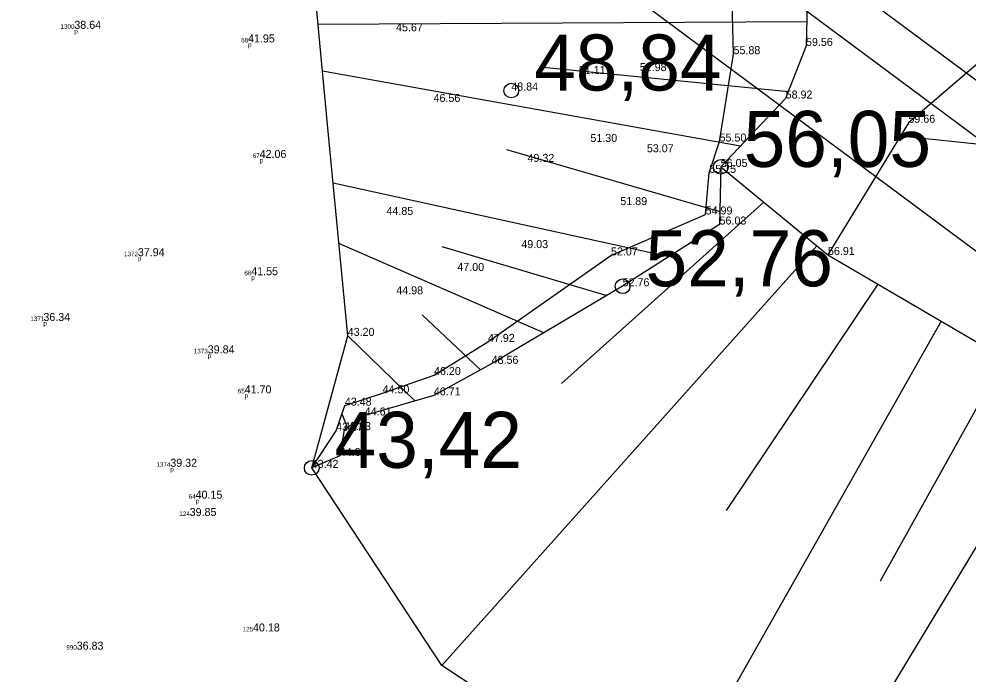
# Model space of a CAD drawing. Extents: x 700746 to 706058, y 6570320 to 6580460.
# Drawn here: x 703091.89 to 703133.4, y 6577150.7 to 6577179.34 of the extents above; entities that cross this region are included whole.
import ezdxf

# ---------------------------------------------------------------- set-up
doc = ezdxf.new("R2010")
doc.units = 0
for name, color, linetype in [('illumineerimisjooned', 7, 'Continuous'), ('KORGUS-EH2000', 7, 'Continuous'), ('MOOTKOOD', 7, 'Continuous'), ('MOOTKORG-EH2000', 7, 'Continuous'), ('MOOTNR', 7, 'Continuous'), ('Plokid', 7, 'Continuous'), ('RELJEEF', 7, 'Continuous'), ('VEEKOGU', 7, 'Continuous')]:
    doc.layers.add(name, color=color, linetype=linetype)

msp = doc.modelspace()

# ---------------------------------------------------------------- linework, layer by layer
at = {"layer": 'illumineerimisjooned'}
for points in [[(702976.891, 6576643.26), (702915.328, 6577059.558), (702785.772, 6577104.455), (702748.407, 6577249.47), (702721.642, 6577298.043), (702716.252, 6577332.033), (702861.102, 6577284.56), (703066.328, 6577217.365), (703088.858, 6577210.018), (703169.031, 6577150.466), (703230.271, 6577104.95), (703275.453, 6577071.675), (703358.033, 6576531.935)], [(703290.041, 6576963.147), (703188.508, 6577001.438), (703016.934, 6577112.515), (702852.033, 6577230.395), (702862.776, 6577281.723), (703065.707, 6577215.464), (703087.928, 6577208.218), (703167.838, 6577148.861), (703229.081, 6577103.342), (703273.601, 6577070.555), (703290.041, 6576963.147)]]:
    msp.add_lwpolyline(points, dxfattribs=at)
at = {"layer": 'KORGUS-EH2000'}
for centre in [(703113.42, 6577176.21), (703122.58, 6577172.87), (703118.29, 6577167.65), (703104.69, 6577159.71)]:
    msp.add_circle(centre, 0.32, dxfattribs=at)
at = {"layer": 'Plokid'}
msp.add_lwpolyline([(703287.547, 6576966.226), (703189.415, 6577003.234), (703018.06, 6577114.169), (702854.258, 6577231.263), (702863.9, 6577277.331), (703064.465, 6577211.662), (703086.067, 6577204.618), (703165.453, 6577145.65), (703226.702, 6577100.127), (703272.178, 6577066.636)], close=True, dxfattribs=at)
at = {"layer": 'RELJEEF'}
for p, q in [((703126.339, 6577179.218), (703104.973, 6577179.095)), ((703123.44, 6577173.775), (703105.166, 6577177.063)), ((703114.661, 6577177.24), (703125.537, 6577176.163)), ((703137.51, 6577173.48), (703130.434, 6577174.216)), ((703113.216, 6577173.637), (703122.541, 6577170.919)), ((703120.311, 6577168.937), (703105.632, 6577172.153)), ((703115.612, 6577163.397), (703124.461, 6577171.326)), ((703114.844, 6577165.611), (703105.882, 6577169.528)), ((703110.382, 6577169.39), (703117.598, 6577167.24)), ((703126.782, 6577169.42), (703110.383, 6577151.071)), ((703122.832, 6577157.839), (703129.461, 6577167.739)), ((703109.52, 6577166.398), (703112.08, 6577163.998)), ((703132.224, 6577166.124), (703121.02, 6577146.33)), ((703109.2, 6577162.638), (703106.266, 6577165.481)), ((703129.563, 6577154.764), (703134.987, 6577164.508)), ((703137.75, 6577162.893), (703129.18, 6577148.7)), ((703106.011, 6577162.075), (703106.261, 6577161.467))]:
    msp.add_line(p, q, dxfattribs=at)
for points in [[(703092.61, 6577254.33), (703094.64, 6577250.94), (703095.97, 6577243.83), (703096.3, 6577240.07), (703096.18, 6577234.89), (703096.62, 6577225.83), (703096.73, 6577218.67), (703096.36, 6577216.03), (703099.27, 6577211.88), (703102.33, 6577207.48), (703108.69, 6577203.21), (703117.07, 6577197.4), (703119.26, 6577195.79), (703122.66, 6577191.02), (703124.13, 6577187.15), (703124.86, 6577183.98), (703126.36, 6577179.97), (703126.31, 6577178.16), (703125.42, 6577175.86), (703122.58, 6577172.87), (703122.53, 6577170.35), (703118.29, 6577167.65), (703112.56, 6577164.26)], [(703096.36, 6577216.03), (703099.27, 6577211.88), (703102.33, 6577207.48), (703108.69, 6577203.21), (703117.07, 6577197.4), (703119.26, 6577195.79), (703122.66, 6577191.02), (703124.13, 6577187.15), (703124.86, 6577183.98), (703126.36, 6577179.97), (703126.31, 6577178.16), (703125.42, 6577175.86), (703122.58, 6577172.87), (703122.53, 6577170.35), (703118.29, 6577167.65), (703112.56, 6577164.26)], [(703104.69, 6577159.71), (703105.76, 6577161.33), (703106.14, 6577162.43), (703107.79, 6577162.97), (703110.04, 6577163.77), (703112.4, 6577165.22), (703117.78, 6577169), (703121.92, 6577170.79), (703122.08, 6577172.61), (703122.53, 6577173.98), (703123.14, 6577177.8), (703123.02, 6577182.4), (703121.22, 6577189.27), (703120.34, 6577192.66), (703117.07, 6577197.4)], [(703143, 6577180.21), (703138.75, 6577178.79), (703134.56, 6577178.02), (703130.79, 6577174.8), (703127.27, 6577169.02), (703127.27, 6577169.02), (703127.27, 6577169.02)], [(703122.58, 6577172.87), (703127.27, 6577169.02), (703141.459, 6577160.724), (703147.17, 6577156.05), (703147.17, 6577156.05)], [(703112.56, 6577164.26), (703110.03, 6577162.88), (703107.01, 6577162), (703106.11, 6577161.36), (703105.92, 6577160.23), (703104.69, 6577159.71)]]:
    msp.add_lwpolyline(points, dxfattribs=at)
at = {"layer": 'VEEKOGU'}
msp.add_lwpolyline([(703120.39, 6577146.08), (703115.365, 6577147.77), (703110.383, 6577151.071), (703104.69, 6577159.71), (703106.266, 6577165.481), (703105.388, 6577174.722), (703104.887, 6577179.996), (703103.186, 6577185.693), (703099.755, 6577192.609), (703093.54, 6577202.31), (703089.925, 6577210.383), (703088.39, 6577214.903), (703087.936, 6577220.02), (703088.419, 6577226.416), (703089.783, 6577232.073), (703090.983, 6577237.053), (703091.059, 6577238.277), (703091.362, 6577243.838), (703090.24, 6577248.46), (703088.7, 6577253.3)], dxfattribs=at)
msp.add_lwpolyline([(703120.39, 6577146.08), (703115.365, 6577147.77), (703110.383, 6577151.071), (703104.69, 6577159.71), (703106.266, 6577165.481), (703105.388, 6577174.722), (703104.887, 6577179.996), (703103.186, 6577185.693), (703099.755, 6577192.609), (703093.54, 6577202.31), (703089.925, 6577210.383), (703088.39, 6577214.903), (703087.936, 6577220.02), (703088.419, 6577226.416), (703089.783, 6577232.073), (703090.983, 6577237.053), (703091.059, 6577238.277), (703091.362, 6577243.838), (703090.24, 6577248.46), (703088.7, 6577253.3)], dxfattribs=at)

# ---------------------------------------------------------------- texts
at = {"layer": 'KORGUS-EH2000'}
for s, p in [('48,84', (703114.42, 6577176.21)), ('56,05', (703123.58, 6577172.87)), ('52,76', (703119.29, 6577167.65)), ('43,42', (703105.69, 6577159.71))]:
    msp.add_text(s, height=2.45, dxfattribs=at).set_placement(p)
at = {"layer": 'MOOTKOOD'}
for p in [(703094.309, 6577178.708), (703101.904, 6577178.113), (703102.412, 6577173.06), (703097.085, 6577168.765), (703102.046, 6577167.934), (703092.955, 6577165.931), (703100.143, 6577164.515), (703101.758, 6577162.766), (703098.506, 6577159.557), (703099.611, 6577158.161)]:
    msp.add_text('p', height=0.2, dxfattribs=at).set_placement(p)
at = {"layer": 'MOOTKORG-EH2000'}
for s, p in [('38.64', (703094.309, 6577178.908)), ('45.67', (703108.38, 6577178.8)), ('41.95', (703101.904, 6577178.313)), ('59.56', (703126.31, 6577178.16)), ('55.88', (703123.14, 6577177.8)), ('51.11', (703116.37, 6577176.93)), ('52.98', (703119.04, 6577177.06)), ('48.84', (703113.42, 6577176.21)), ('46.56', (703110.02, 6577175.71)), ('58.92', (703125.42, 6577175.86)), ('59.66', (703130.79, 6577174.8)), ('51.30', (703116.88, 6577173.96)), ('55.50', (703122.53, 6577173.98)), ('42.06', (703102.412, 6577173.26)), ('53.07', (703119.35, 6577173.51)), ('49.32', (703114.13, 6577173.09)), ('56.05', (703122.58, 6577172.87)), ('55.15', (703122.08, 6577172.61)), ('51.89', (703118.19, 6577171.2)), ('44.85', (703107.96, 6577170.77)), ('54.99', (703121.92, 6577170.79)), ('56.03', (703122.53, 6577170.35)), ('49.03', (703113.86, 6577169.32)), ('37.94', (703097.085, 6577168.965)), ('52.07', (703117.78, 6577169)), ('56.91', (703127.27, 6577169.02)), ('47.00', (703111.06, 6577168.32)), ('41.55', (703102.046, 6577168.134)), ('52.76', (703118.29, 6577167.65)), ('44.98', (703108.39, 6577167.3)), ('36.34', (703092.955, 6577166.131)), ('43.20', (703106.266, 6577165.481)), ('47.92', (703112.4, 6577165.22)), ('39.84', (703100.143, 6577164.715)), ('48.56', (703112.56, 6577164.26)), ('46.20', (703110.04, 6577163.77)), ('41.70', (703101.758, 6577162.966)), ('44.50', (703107.79, 6577162.97)), ('46.71', (703110.03, 6577162.88)), ('43.48', (703106.14, 6577162.43)), ('44.61', (703107.01, 6577162)), ('43.37', (703105.76, 6577161.33)), ('43.93', (703106.11, 6577161.36)), ('44.07', (703105.92, 6577160.23)), ('39.32', (703098.506, 6577159.757)), ('43.42', (703104.69, 6577159.71)), ('40.15', (703099.611, 6577158.361)), ('39.85', (703099.353, 6577157.606)), ('40.18', (703102.123, 6577152.556)), ('36.83', (703094.41, 6577151.759))]:
    msp.add_text(s, height=0.35, dxfattribs=at).set_placement(p)
at = {"layer": 'MOOTNR'}
for s, p in [('1300', (703093.701, 6577178.908)), ('68', (703101.606, 6577178.313)), ('67', (703102.114, 6577173.26)), ('1372', (703096.478, 6577168.965)), ('66', (703101.748, 6577168.134)), ('1371', (703092.385, 6577166.131)), ('1373', (703099.534, 6577164.715)), ('65', (703101.458, 6577162.966)), ('1374', (703097.898, 6577159.757)), ('64', (703099.314, 6577158.361)), ('124', (703098.901, 6577157.606)), ('125', (703101.668, 6577152.556)), ('990', (703093.957, 6577151.759))]:
    msp.add_text(s, height=0.2, dxfattribs=at).set_placement(p)

doc.saveas('drawing.dxf')
